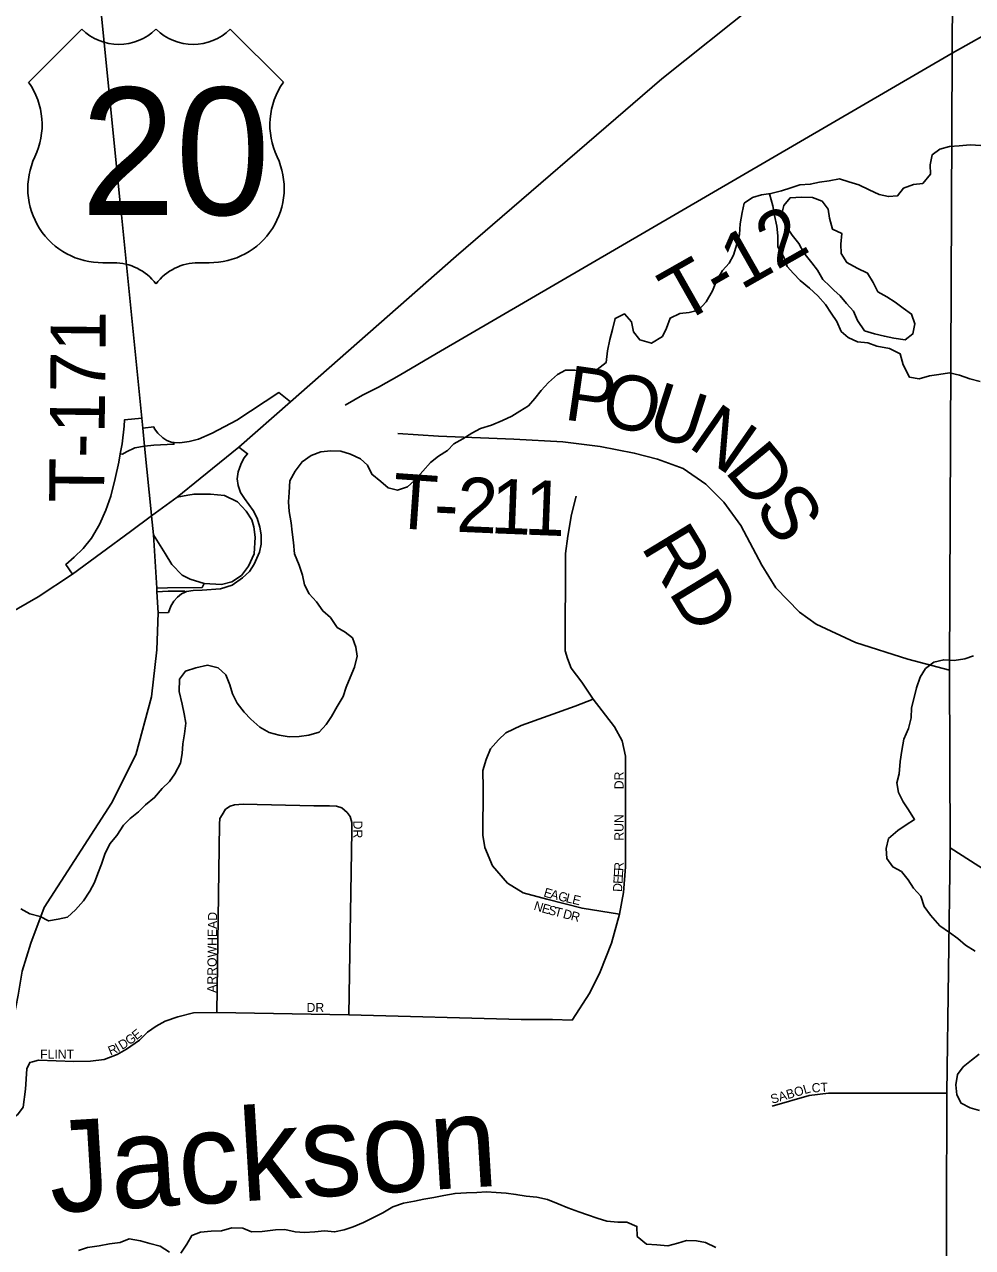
# Model space of a CAD drawing. Extents: x 1857828 to 2277390, y 930619 to 1324581.
# Drawn here: x 2086916 to 2092099, y 1210395 to 1217082 of the extents above; entities that cross this region are included whole.
import ezdxf

# ---------------------------------------------------------------- set-up
doc = ezdxf.new("R2010")
doc.units = 0
for name, color, linetype in [('GM_X_County_Road', 7, 'Continuous'), ('GM_X_Interchange_Ramps', 7, 'Continuous'), ('GM_X_Minor_Lake', 7, 'Continuous'), ('GM_X_Minor_River', 7, 'Continuous'), ('GM_X_Minor_River_Text', 7, 'Continuous'), ('GM_X_State_Route', 7, 'Continuous'), ('GM_X_Township_Road', 7, 'Continuous'), ('GM_X_Township_Road_Text', 7, 'Continuous'), ('GM_X_Township_Subdivision', 7, 'Continuous'), ('GM_X_Township_Subdivision_Text', 7, 'Continuous'), ('GM_X_US_Location', 7, 'Continuous'), ('GM_X_US_Route', 7, 'Continuous'), ('GM_X_US_Shield', 7, 'Continuous')]:
    doc.layers.add(name, color=color, linetype=linetype)

msp = doc.modelspace()

# ---------------------------------------------------------------- linework, layer by layer
at = {"layer": 'GM_X_County_Road'}
for points in [[(2091988, 1216924.6), (2091993.8, 1217908.2), (2091995.8, 1218827.6)], [(2091949.8, 1207885.8), (2091958.9, 1211238.3), (2091976.3, 1212580.7), (2091973.4, 1213551.2), (2091988, 1216924.6)], [(2091976.3, 1212580.7), (2093362.3, 1211694.5)]]:
    msp.add_lwpolyline(points, dxfattribs=at)
at = {"layer": 'GM_X_Interchange_Ramps'}
for points in [[(2088370.6, 1215019.3), (2088306.9, 1215068.7), (2088076.6, 1214918.5), (2087942.3, 1214848.1), (2087867.6, 1214814.9), (2087816.2, 1214801.2), (2087765.8, 1214794.2), (2087734, 1214796.4), (2087724.5, 1214797), (2087695.2, 1214807.8), (2087672.8, 1214821.5), (2087645.2, 1214846.7), (2087626.8, 1214870.2), (2087623.2, 1214881.2), (2087563.2, 1214875.2)], [(2087557.9, 1214928.9), (2087463, 1214919.4), (2087460.7, 1214886), (2087450, 1214789.5), (2087440.4, 1214735.1), (2087432, 1214688.2), (2087412.7, 1214598.6), (2087387.7, 1214503.6), (2087361.5, 1214425.7), (2087325.8, 1214347.5), (2087282.5, 1214273.9), (2087238, 1214217.6), (2087188.7, 1214168.5), (2087142.9, 1214130.1), (2087178.8, 1214075.9)], [(2087734, 1214796.4), (2087733.4, 1214786.4), (2087622.7, 1214781.5), (2087573.1, 1214776.5)], [(2087573.1, 1214776.5), (2087520.2, 1214766.4), (2087474.9, 1214745.2), (2087452, 1214733.1), (2087440.4, 1214735.1)], [(2087647.8, 1213865.6), (2087702.9, 1213867.5), (2087715.7, 1213902), (2087732.6, 1213928.6), (2087753.5, 1213951.3), (2087775.7, 1213968.7), (2087795.2, 1213977.8), (2087802, 1213980.9), (2087838.9, 1213988), (2087887.8, 1213988.5), (2087988, 1213996.3), (2088052.5, 1214016.8), (2088108.9, 1214055.8), (2088146.8, 1214091.9), (2088172.8, 1214130.5), (2088201, 1214196.9), (2088211.1, 1214240.6), (2088210.5, 1214290.8), (2088203.5, 1214333), (2088188.4, 1214381.7), (2088166.7, 1214425.1), (2088119.7, 1214490.6), (2088096.9, 1214523.4), (2088084.6, 1214561.5), (2088078.9, 1214598.5), (2088085.1, 1214635.5), (2088099.1, 1214676.6), (2088115.9, 1214709.9), (2088136.2, 1214734.4), (2088088.5, 1214771.4)], [(2087898.8, 1214026), (2087887.6, 1214004.1), (2087697.9, 1214001), (2087639.6, 1213999)], [(2087640.7, 1213980.6), (2087701.6, 1213982.7), (2087792.5, 1213983.7), (2087795.2, 1213977.8)]]:
    msp.add_lwpolyline(points, dxfattribs=at)
at = {"layer": 'GM_X_Minor_Lake'}
for points in [[(2091467.5, 1215749.5), (2091412.4, 1215779.7), (2091380, 1215829.7), (2091379.7, 1215880), (2091385.4, 1215938.3), (2091333.2, 1215962.1), (2091316.8, 1216022.2), (2091310.5, 1216072.4), (2091276.2, 1216116.4), (2091223.9, 1216136.2), (2091163.7, 1216137.8), (2091101.6, 1216133.4), (2091067.7, 1216091.1), (2091052, 1216032.7), (2091078.4, 1215980.6), (2091112.7, 1215930.6), (2091149.1, 1215884.6), (2091177.5, 1215832.5), (2091219.9, 1215778.5), (2091252.2, 1215738.5), (2091280.5, 1215686.5), (2091318.8, 1215650.5)], [(2091467.5, 1215749.5), (2091412.4, 1215779.7), (2091380, 1215829.7), (2091379.7, 1215880), (2091385.4, 1215938.3), (2091333.2, 1215962.1), (2091316.8, 1216022.2), (2091310.5, 1216072.4), (2091276.2, 1216116.4), (2091223.9, 1216136.2), (2091163.7, 1216137.8), (2091101.6, 1216133.4), (2091067.7, 1216091.1), (2091052, 1216032.7), (2091078.4, 1215980.6), (2091112.7, 1215930.6), (2091149.1, 1215884.6), (2091177.5, 1215832.5), (2091219.9, 1215778.5), (2091252.2, 1215738.5), (2091280.5, 1215686.5), (2091318.8, 1215650.5)], [(2091318.8, 1215650.5), (2091341, 1215629.5), (2091375.3, 1215598.6), (2091409.6, 1215556.6), (2091447.9, 1215514.7), (2091470.3, 1215462.6), (2091508.7, 1215406.6), (2091562.9, 1215390.8), (2091617.1, 1215377.1), (2091669.3, 1215367.3), (2091731.6, 1215357.7), (2091773.5, 1215390.1), (2091783.2, 1215444.4), (2091764.9, 1215498.5), (2091720.6, 1215530.4), (2091676.3, 1215564.3), (2091630, 1215592.1), (2091581.7, 1215620), (2091555.4, 1215670.1), (2091525, 1215722.1), (2091467.5, 1215749.5)], [(2091318.8, 1215650.5), (2091341, 1215629.5), (2091375.3, 1215598.6), (2091409.6, 1215556.6), (2091447.9, 1215514.7), (2091470.3, 1215462.6), (2091508.7, 1215406.6), (2091562.9, 1215390.8), (2091617.1, 1215377.1), (2091669.3, 1215367.3), (2091731.6, 1215357.7), (2091773.5, 1215390.1), (2091783.2, 1215444.4), (2091764.9, 1215498.5), (2091720.6, 1215530.4), (2091676.3, 1215564.3), (2091630, 1215592.1), (2091581.7, 1215620), (2091555.4, 1215670.1), (2091525, 1215722.1), (2091467.5, 1215749.5)]]:
    msp.add_lwpolyline(points, dxfattribs=at)
at = {"layer": 'GM_X_Minor_River'}
for points in [[(2089048.4, 1214587.9), (2089094.2, 1214640.4), (2089136.1, 1214686.9), (2089180, 1214721.3), (2089228, 1214751.7), (2089263.9, 1214788.1), (2089311.9, 1214816.6), (2089361.9, 1214847), (2089409.8, 1214873.4), (2089469.9, 1214891.8), (2089529.9, 1214916.3), (2089579.9, 1214940.8), (2089623.9, 1214967.1), (2089671.9, 1214997.6), (2089705.8, 1215035.9), (2089741.6, 1215080.4), (2089781.5, 1215124.8), (2089829.4, 1215167.3), (2089873.4, 1215191.7), (2089925.5, 1215192), (2089987.7, 1215190.4), (2090047.8, 1215194.7), (2090095.8, 1215233.2), (2090103.4, 1215297.6), (2090117.1, 1215359.9), (2090130.9, 1215414.3), (2090144.6, 1215474.6), (2090196.6, 1215499.1), (2090234.9, 1215455.1), (2090245.3, 1215400.9), (2090279.6, 1215356.9), (2090343.9, 1215339.2), (2090403.8, 1215375.7), (2090425.6, 1215422.1), (2090445.4, 1215476.4), (2090499.4, 1215500.9), (2090549.5, 1215507.2), (2090601.6, 1215519.6), (2090643.4, 1215566.1), (2090677.2, 1215624.5), (2090699, 1215680.9), (2090732.8, 1215737.4), (2090768.6, 1215775.8), (2090792.5, 1215820.1), (2090810.2, 1215880.5), (2090825.9, 1215932.9), (2090829.6, 1215991.1), (2090839.3, 1216053.5), (2090851.1, 1216103.8), (2090897, 1216136.2), (2090945.1, 1216150.6), (2090997.2, 1216156.9), (2091055.3, 1216171.3), (2091105.3, 1216187.7), (2091155.4, 1216204.1), (2091211.5, 1216208.5), (2091261.6, 1216218.8), (2091315.7, 1216227.2), (2091371.8, 1216237.6), (2091422, 1216221.8), (2091478.3, 1216204.1), (2091534.5, 1216178.3), (2091588.8, 1216152.5), (2091639, 1216140.7), (2091689.1, 1216145.1), (2091721, 1216187.4), (2091777.1, 1216205.9), (2091827.2, 1216212.2), (2091869, 1216262.7), (2091866.7, 1216314.9), (2091878.4, 1216369.2), (2091920.4, 1216399.6), (2091972.5, 1216414), (2092026.6, 1216418.4), (2092086.7, 1216422.7), (2092144.9, 1216419.1)], [(2090989.3, 1216156), (2091007.6, 1216090.7), (2091015.9, 1216036.5), (2091028.3, 1215978.3), (2091034.6, 1215926.1), (2091034.9, 1215865.8), (2091067.3, 1215809.8), (2091085.6, 1215757.6), (2091119.9, 1215719.6), (2091156.2, 1215681.7), (2091208.6, 1215639.8), (2091252.9, 1215597.9), (2091295.3, 1215549.9), (2091325.7, 1215503.9), (2091358, 1215457.9), (2091380.3, 1215403.8), (2091418.6, 1215369.8), (2091470.9, 1215346.1), (2091527.1, 1215340.4), (2091575.3, 1215322.6), (2091645.6, 1215310.9), (2091703.9, 1215281.2), (2091720.3, 1215221), (2091754.7, 1215152.9), (2091806.9, 1215145.2), (2091863, 1215161.6), (2091915.1, 1215167.9), (2091973.2, 1215176.3), (2092027.4, 1215164.6), (2092083.7, 1215144.8), (2092139.9, 1215129.1)], [(2086897.3, 1212246.1), (2086945.6, 1212220.3), (2087001.8, 1212204.6), (2087048, 1212180.7), (2087100.1, 1212191.1), (2087152.2, 1212201.5), (2087196.1, 1212241.9), (2087240, 1212290.4), (2087273.8, 1212342.8), (2087299.6, 1212391.2), (2087317.4, 1212439.6), (2087337.1, 1212491.9), (2087354.9, 1212546.3), (2087382.7, 1212602.7), (2087420.5, 1212647.1), (2087458.3, 1212703.6), (2087494.2, 1212740), (2087540.2, 1212776.4), (2087578, 1212814.8), (2087628, 1212855.3), (2087669.8, 1212903.8), (2087709.7, 1212942.2), (2087737.6, 1212984.6), (2087769.3, 1213043.1), (2087779.1, 1213095.3), (2087782.8, 1213149.6), (2087790.5, 1213203.9), (2087798.2, 1213262.2), (2087789.9, 1213312.4), (2087777.6, 1213366.6), (2087761.2, 1213434.8), (2087764.8, 1213503.1), (2087796.7, 1213545.5), (2087852.7, 1213563.9), (2087916.8, 1213578.4), (2087975, 1213564.7), (2088017.4, 1213526.8), (2088039.7, 1213470.6), (2088054, 1213422.5), (2088078.4, 1213370.4), (2088116.8, 1213322.4), (2088153.1, 1213284.5), (2088203.4, 1213240.6), (2088253.7, 1213210.8), (2088308, 1213197), (2088364.2, 1213187.3), (2088418.3, 1213189.7), (2088470.4, 1213196), (2088526.5, 1213212.4), (2088566.4, 1213254.8), (2088594.2, 1213299.2), (2088626, 1213353.7), (2088657.8, 1213408.1), (2088675.5, 1213458.5), (2088697.3, 1213510.8), (2088721.1, 1213567.2), (2088734.8, 1213627.6), (2088728.5, 1213677.8), (2088710.2, 1213727.9), (2088669.9, 1213759.8), (2088625.6, 1213785.7), (2088589.2, 1213839.7), (2088546.9, 1213875.6), (2088512.6, 1213925.6), (2088472.2, 1213969.6), (2088447.9, 1214017.6), (2088435.5, 1214071.8), (2088417.2, 1214125.9), (2088392.8, 1214188.1), (2088386.4, 1214250.3), (2088380.1, 1214306.6), (2088373.8, 1214356.7), (2088363.5, 1214419), (2088359.2, 1214471.2), (2088362.9, 1214523.4), (2088366.6, 1214585.8), (2088396.3, 1214640.2), (2088434.2, 1214690.6), (2088484.1, 1214725.1), (2088536.1, 1214745.5), (2088590.3, 1214749.9), (2088646.4, 1214748.2), (2088698.7, 1214732.4), (2088753, 1214706.6), (2088791.2, 1214672.7), (2088815.6, 1214622.6), (2088863.9, 1214582.8), (2088904.2, 1214548.8), (2088956.4, 1214535.1), (2089010.5, 1214553.5), (2089048.4, 1214587.9)], [(2092104, 1213630), (2092056, 1213613.6), (2091997.8, 1213605.2), (2091941.7, 1213608.9), (2091887.6, 1213594.5), (2091841.7, 1213560.1), (2091811.8, 1213513.7), (2091792.1, 1213455.3), (2091780.3, 1213403), (2091764.6, 1213346.6), (2091762.9, 1213290.4), (2091749.2, 1213232), (2091723.4, 1213173.6), (2091711.7, 1213113.2), (2091704.1, 1213052.9), (2091698.4, 1212984.6), (2091684.6, 1212936.3), (2091695, 1212882.1), (2091719.3, 1212832), (2091749.6, 1212788), (2091782, 1212735.9), (2091736, 1212705.5), (2091690.1, 1212675.1), (2091640.2, 1212630.6), (2091626.4, 1212576.3), (2091630.7, 1212522), (2091663.1, 1212476), (2091711.4, 1212450.2), (2091747.7, 1212406.2), (2091776, 1212360.2), (2091816.4, 1212316.2), (2091834.7, 1212260.1), (2091869.1, 1212212.1), (2091919.5, 1212154.1), (2091973.9, 1212118.3), (2092018.2, 1212084.4), (2092060.5, 1212048.5), (2092112.8, 1212014.6)], [(2092136, 1211452.2), (2092094, 1211419.8), (2092048.1, 1211383.4), (2092016.3, 1211341), (2092008.5, 1211284.7), (2092012.8, 1211230.4), (2092037.2, 1211184.4), (2092085.4, 1211158.6), (2092137.7, 1211144.8)], [(2087771.9, 1210364.8), (2087803.8, 1210413.3), (2087831.6, 1210461.6), (2087879.6, 1210480), (2087937.7, 1210484.4), (2087993.9, 1210486.7), (2088049.9, 1210503.2), (2088110.1, 1210501.5), (2088158.4, 1210481.7), (2088216.5, 1210482.1), (2088288.7, 1210492.6), (2088338.8, 1210492.9), (2088397, 1210481.2), (2088447.2, 1210477.4), (2088503.3, 1210481.8), (2088557.4, 1210486.2), (2088611.6, 1210480.5), (2088663.7, 1210492.8), (2088713.7, 1210509.2), (2088769.8, 1210531.6), (2088817.8, 1210556.1), (2088875.8, 1210584.5), (2088929.7, 1210617), (2088987.8, 1210637.5), (2089047.9, 1210647.9), (2089100, 1210660.2), (2089154.1, 1210668.6), (2089208.2, 1210679), (2089270.3, 1210691.4), (2089332.4, 1210693.8), (2089388.6, 1210696.1), (2089442.7, 1210700.5), (2089494.9, 1210696.8), (2089549, 1210693.1), (2089603.2, 1210685.4), (2089659.4, 1210675.7), (2089717.6, 1210670), (2089775.8, 1210658.3), (2089834.1, 1210634.6), (2089886.4, 1210612.8), (2089946.7, 1210591.1), (2089994.9, 1210573.3), (2090047.1, 1210555.5), (2090099.4, 1210539.7), (2090159.6, 1210534.1), (2090209.7, 1210534.4), (2090264, 1210510.6), (2090266.3, 1210456.4), (2090316.6, 1210414.5), (2090372.8, 1210410.8), (2090433, 1210405.1), (2090487.1, 1210419.5), (2090535.1, 1210433.9), (2090589.3, 1210432.2), (2090639.5, 1210422.5), (2090695.8, 1210394.7)], [(2087212.3, 1210379.5), (2087260.4, 1210395.9), (2087324.5, 1210404.3), (2087380.6, 1210414.7), (2087438.7, 1210423.1), (2087488.7, 1210443.5), (2087551, 1210431.8), (2087601.2, 1210418.1), (2087657.4, 1210402.3), (2087709.7, 1210370.5)]]:
    msp.add_lwpolyline(points, dxfattribs=at)
at = {"layer": 'GM_X_State_Route'}
for points in [[(2087877.3, 1214600.1), (2088088.5, 1214771.4), (2088370.6, 1215019.3), (2089277.1, 1215815.4), (2090400.3, 1216784.1), (2090911.8, 1217192.2), (2091280.2, 1217456), (2091993.8, 1217908.2), (2092859.9, 1218384.3), (2094049, 1218961.5), (2094939.9, 1219399.4), (2095662, 1219817.2), (2096319.9, 1220233.6), (2097187.2, 1220760.6), (2098026.6, 1221293.6), (2098059.5, 1221314.5)], [(2087750.6, 1214497.4), (2087877.3, 1214600.1)], [(2086857.4, 1211643.8), (2086882.1, 1211774.5), (2086903.1, 1211906.4), (2086950.9, 1212059.5), (2087023.6, 1212253.5), (2087393.1, 1212824.7), (2087525.4, 1213089.5), (2087611.3, 1213406.7), (2087640.8, 1213663.6), (2087647.8, 1213865.6), (2087640.7, 1213980.6), (2087639.6, 1213999), (2087621.7, 1214291.1)]]:
    msp.add_lwpolyline(points, dxfattribs=at)
at = {"layer": 'GM_X_Township_Road'}
for points in [[(2091988, 1216924.6), (2096153.5, 1219265.3), (2098467.5, 1220557.9), (2098671.1, 1220669.6), (2098914.7, 1220801.5), (2099082.4, 1220900.9), (2099269.2, 1221041)], [(2088668.7, 1215000.9), (2088764.8, 1215054.1), (2088852.4, 1215098.8), (2088964.7, 1215163), (2089168.3, 1215282.6), (2091988, 1216924.6)], [(2088957, 1214845.9), (2089178.9, 1214830.6), (2089592.1, 1214815.2), (2089859.9, 1214799.8), (2090062.7, 1214775), (2090250.1, 1214738.5), (2090376.4, 1214706), (2090517.9, 1214654.3), (2090640.3, 1214568.2), (2090739.8, 1214470.6), (2090831.6, 1214342.5), (2090946.3, 1214126.2), (2091022.9, 1214001.9), (2091152.9, 1213868), (2091244.7, 1213802.9), (2091459, 1213703.4), (2091745.9, 1213611.5), (2091973.4, 1213551.2)]]:
    msp.add_lwpolyline(points, dxfattribs=at)
at = {"layer": 'GM_X_Township_Subdivision'}
for points in [[(2089909.5, 1211637.9), (2090007.5, 1211788.5), (2090064.2, 1211901.9), (2090126.3, 1212058.5), (2090168.9, 1212216.9), (2090191.1, 1212336.7), (2090201.9, 1212477), (2090201.9, 1213081.9), (2090183, 1213165.6), (2090142.5, 1213241.2), (2090025.3, 1213393.5), (2089963.1, 1213485.5), (2089904.8, 1213563.2), (2089885.4, 1213614.9), (2089872.5, 1213658.1), (2089872.5, 1213735.8), (2089874.7, 1214104.7), (2089874.7, 1214188.8), (2089887.6, 1214283.7), (2089907, 1214402.4), (2089931.9, 1214502.1)], [(2090168.9, 1212216.9), (2089964.3, 1212250.2), (2089772.6, 1212298.9), (2089643, 1212334), (2089556.6, 1212387.9), (2089475.6, 1212482.5), (2089432.4, 1212582.4), (2089421.6, 1212649.8), (2089424.3, 1212906.4), (2089421.6, 1213003.5), (2089440.5, 1213063), (2089464.8, 1213122.3), (2089508, 1213171), (2089548.5, 1213208.8), (2089632.2, 1213249.2), (2089926.5, 1213354.6), (2090025.3, 1213393.5)], [(2087968.3, 1211679.8), (2087982.6, 1212709.1), (2087984.9, 1212740.4), (2087996.5, 1212761.2), (2088016.2, 1212791.3), (2088040.5, 1212808.7), (2088064.8, 1212815.6), (2088111.1, 1212819.1), (2088497.9, 1212809.8), (2088583.6, 1212809.8), (2088621.8, 1212807.5), (2088651.9, 1212798.3), (2088679.7, 1212773.9), (2088697.1, 1212751.9), (2088705.2, 1212718.3), (2088705.2, 1212672), (2088689, 1211668)], [(2086960.8, 1211411.1), (2086993, 1211418.8), (2087186.1, 1211412.1), (2087277.9, 1211414), (2087352.5, 1211423.6), (2087423.3, 1211450.3), (2087474.9, 1211479), (2087545.7, 1211528.7), (2087589.7, 1211572.7), (2087635.6, 1211605.3), (2087685.3, 1211632), (2087754.1, 1211656.9), (2087840.2, 1211677.9), (2087968.3, 1211679.8), (2088689, 1211668), (2089631.6, 1211642.6), (2089803, 1211642.6), (2089909.5, 1211637.9)], [(2086792.2, 1211070.7), (2086878.3, 1211120.4), (2086908.9, 1211162.5), (2086922.2, 1211260.1), (2086929.9, 1211372.9), (2086945.2, 1211407.3), (2086960.8, 1211411.1)], [(2091003, 1211168.6), (2091206.3, 1211226.7), (2091310.9, 1211238.3), (2091958.9, 1211238.3)]]:
    msp.add_lwpolyline(points, dxfattribs=at)
at = {"layer": 'GM_X_US_Route'}
for points in [[(2087443.7, 1216068.9), (2087225.8, 1218245), (2087225.8, 1218245.2)], [(2087610.9, 1214398.9), (2087573.1, 1214776.5), (2087563.2, 1214875.2), (2087557.9, 1214928.9), (2087444.6, 1216059.9), (2087443.7, 1216068.9)], [(2087496.5, 1214310), (2087611.3, 1214394.7), (2087750.6, 1214497.4)], [(2087809, 1214508.2), (2087843.3, 1214514.5), (2087932.5, 1214514.5), (2088009.7, 1214505.9), (2088081.8, 1214471.6), (2088128.1, 1214420.1), (2088159, 1214373.8), (2088171.1, 1214334.3), (2088177.9, 1214279.4), (2088172.8, 1214186.7), (2088141.9, 1214119.8), (2088102.4, 1214068.3), (2088049.2, 1214034.4), (2087992.6, 1214020.3), (2087898.8, 1214026), (2087822.7, 1214049.5), (2087778.1, 1214071.8), (2087721.4, 1214128.4), (2087685.4, 1214190.2), (2087621.7, 1214291.1)], [(2087750.6, 1214497.4), (2087809, 1214508.2)], [(2087621.7, 1214291.1), (2087611.3, 1214394.7), (2087611.3, 1214395.1), (2087610.9, 1214398.9)], [(2082030.8, 1211830.4), (2084333.6, 1212709.4), (2084431.2, 1212749.3), (2085111.3, 1213027.7), (2085808.1, 1213318.5), (2085877.3, 1213347.3), (2086445.1, 1213639.1), (2086824.4, 1213856.5), (2086991, 1213951.9), (2087178.8, 1214075.9), (2087496.5, 1214310)]]:
    msp.add_lwpolyline(points, dxfattribs=at)
at = {"layer": 'GM_X_US_Shield'}
for p, q in [((2087229.4, 1217055.4), (2086939.4, 1216765.4)), ((2088331.6, 1216765.4), (2088041.5, 1217055.4)), ((2087345.4, 1215779.2), (2087403.4, 1215779.2)), ((2087867.5, 1215779.2), (2087925.5, 1215779.2))]:
    msp.add_line(p, q, dxfattribs=at)
for centre, radius, start, end in [((2087432.4, 1217262.6), 290, 225.573, 314.427), ((2087838.5, 1217262.6), 290, 225.573, 314.427), ((2086606.7, 1216532.5), 406.1, 334.54712, 35.00093), ((2088664.2, 1216532.5), 406.1, 144.99907, 205.45288), ((2087340.9, 1216185.3), 406.1, 154.83192, 270.63826), ((2087930, 1216185.3), 406.1, 269.36174, 25.16808), ((2087403.4, 1215489.2), 290, 36.8699, 90), ((2087867.5, 1215489.2), 290, 90, 143.1301)]:
    msp.add_arc(centre, radius, start, end, dxfattribs=at)

# ---------------------------------------------------------------- texts
at = {"layer": 'GM_X_Minor_River_Text'}
msp.add_text('Jackson', height=500.26, rotation=3.47712, dxfattribs=at).set_placement((2087063.6, 1210584.2))
at = {"layer": 'GM_X_Township_Road_Text'}
for s, rotation, p in [('T-12', 29.56033, (2090504.7, 1215440.2)), ('T-171', 89.4386, (2087351, 1214466.4)), ('P', 351.80942, (2089860.3, 1214923)), ('O', 348.94511, (2090056.8, 1214894.8)), ('U', 342.1468, (2090306.7, 1214846.6)), ('N', 325.08528, (2090537, 1214776.1)), ('D', 309.62647, (2090737.7, 1214639.4)), ('T', 356.01117, (2088919.2, 1214330.8)), ('2', 357.49629, (2089274.5, 1214308.7)), ('1', 357.71291, (2089460.4, 1214300.5)), ('1', 357.769, (2089645.4, 1214293.1)), ('S', 303.74938, (2090901.2, 1214442.6)), ('-', 357.18346, (2089149.7, 1214314.8)), ('RD', 301.26596, (2090282.7, 1214227.2))]:
    msp.add_text(s, height=300, rotation=rotation, dxfattribs=at).set_placement(p)
at = {"layer": 'GM_X_Township_Subdivision_Text'}
for s, rotation, p in [('DR', 90, (2090191.3, 1212900.7)), ('DR', 270, (2088714.1, 1212729.1)), ('RUN', 90, (2090191.3, 1212619.2)), ('E', 86.54071, (2090187.3, 1212417.3)), ('R', 87.63729, (2090189.5, 1212453.4)), ('D', 86.52184, (2090182.5, 1212338.2)), ('E', 86.50202, (2090185.1, 1212382.1)), ('E', 343.43161, (2089750.8, 1212315.5)), ('A', 346.26213, (2089787.2, 1212304.8)), ('G', 346.67719, (2089830.3, 1212294.2)), ('L', 346.69068, (2089873.1, 1212284.1)), ('E', 346.65938, (2089907.4, 1212276)), ('N', 342.23535, (2089697, 1212242.9)), ('E', 344.14198, (2089740.6, 1212228.9)), ('S', 344.96513, (2089775.2, 1212219)), ('T', 345.58233, (2089809.8, 1212209.8)), ('ARROWHEAD', 89.36372, (2087964.9, 1211787.6)), ('D', 345.6614, (2089856.7, 1212197.7)), ('R', 345.62223, (2089899.4, 1212186.8)), ('DR', 0.00001, (2088458.3, 1211682.6)), ('E', 39.44076, (2087528.7, 1211527.7)), ('D', 32.2905, (2087450, 1211474.8)), ('G', 35.29312, (2087489.6, 1211499.9)), ('FLINT', 0.00001, (2087001.9, 1211427.4)), ('R', 22.73942, (2087386.2, 1211444.5)), ('I', 29.12472, (2087428.2, 1211462.5)), ('SABOL', 16.4597, (2091003.2, 1211180.6)), ('CT', 3.17781, (2091220.9, 1211242.6))]:
    msp.add_text(s, height=50, rotation=rotation, dxfattribs=at).set_placement(p)
at = {"layer": 'GM_X_US_Location'}
for s in ['/', '0']:
    msp.add_text(s, height=1, dxfattribs=at).set_placement((2087635.1, 1216382.8))
msp.add_text('20', height=1, rotation=0.00001, dxfattribs=at).set_placement((2087428.7, 1216175.8))
at = {"layer": 'GM_X_US_Shield'}
msp.add_text('20', height=696.1, dxfattribs=at).set_placement((2087223.9, 1216040.3))

doc.saveas('drawing.dxf')
